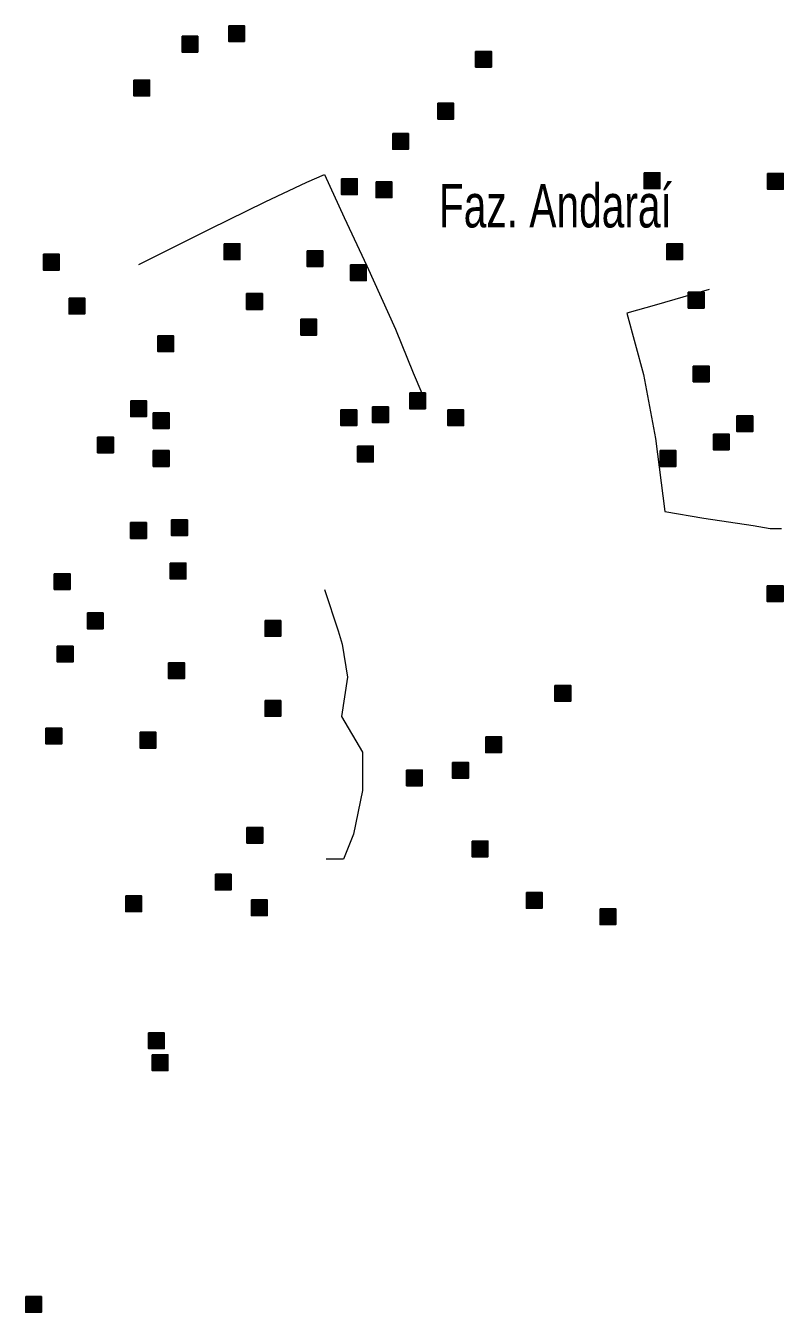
# Model space of a CAD drawing. Extents: x 445.6 to 500, y 8618.1 to 8673.4.
# Drawn here: x 482.962 to 485.751, y 8618.605 to 8623.34 of the extents above; entities that cross this region are included whole.
import ezdxf

# ---------------------------------------------------------------- set-up
doc = ezdxf.new("R2010")
doc.units = 0
doc.header["$LTSCALE"] = 0.064
doc.linetypes.add('DOT_DASHED', pattern=[7.7, 5, -1.2, 0.3, -1.2])
doc.layers.add('2', color=7, linetype='Continuous', lineweight=25)
doc.layers.add('22', color=7, linetype='DOT_DASHED', lineweight=13)
doc.layers.add('61', color=7, linetype='Continuous')

msp = doc.modelspace()

# ---------------------------------------------------------------- hatches: boundary and pattern name
at = {"layer": '2'}
for points in [[(483.5378, 8623.3014), (483.5958, 8623.3014), (483.5958, 8623.2434), (483.5378, 8623.2434)], [(483.7096, 8623.3403), (483.7676, 8623.3403), (483.7676, 8623.2823), (483.7096, 8623.2823)], [(484.6185, 8623.2459), (484.6765, 8623.2459), (484.6765, 8623.1879), (484.6185, 8623.1879)], [(483.3605, 8623.1402), (483.4185, 8623.1402), (483.4185, 8623.0822), (483.3605, 8623.0822)], [(484.4795, 8623.0547), (484.5375, 8623.0547), (484.5375, 8622.9967), (484.4795, 8622.9967)], [(484.3133, 8622.9436), (484.3713, 8622.9436), (484.3713, 8622.8856), (484.3133, 8622.8856)], [(485.2387, 8622.7991), (485.2967, 8622.7991), (485.2967, 8622.7411), (485.2387, 8622.7411)], [(485.6928, 8622.7965), (485.7508, 8622.7965), (485.7508, 8622.7385), (485.6928, 8622.7385)], [(484.1248, 8622.7768), (484.1828, 8622.7768), (484.1828, 8622.7188), (484.1248, 8622.7188)], [(484.2523, 8622.7657), (484.3103, 8622.7657), (484.3103, 8622.7077), (484.2523, 8622.7077)], [(483.0276, 8622.4989), (483.0856, 8622.4989), (483.0856, 8622.4409), (483.0276, 8622.4409)], [(483.6926, 8622.5378), (483.7506, 8622.5378), (483.7506, 8622.4798), (483.6926, 8622.4798)], [(483.9978, 8622.5122), (484.0558, 8622.5122), (484.0558, 8622.4542), (483.9978, 8622.4542)], [(485.3218, 8622.5378), (485.3798, 8622.5378), (485.3798, 8622.4798), (485.3218, 8622.4798)], [(484.1581, 8622.46), (484.2161, 8622.46), (484.2161, 8622.402), (484.1581, 8622.402)], [(483.7757, 8622.3544), (483.8337, 8622.3544), (483.8337, 8622.2964), (483.7757, 8622.2964)], [(485.4011, 8622.3593), (485.4591, 8622.3593), (485.4591, 8622.3013), (485.4011, 8622.3013)], [(483.1218, 8622.3377), (483.1798, 8622.3377), (483.1798, 8622.2797), (483.1218, 8622.2797)], [(483.9752, 8622.2599), (484.0332, 8622.2599), (484.0332, 8622.2019), (483.9752, 8622.2019)], [(483.4488, 8622.1988), (483.5068, 8622.1988), (483.5068, 8622.1408), (483.4488, 8622.1408)], [(485.4197, 8622.0876), (485.4777, 8622.0876), (485.4777, 8622.0296), (485.4197, 8622.0296)], [(484.3759, 8621.9887), (484.4339, 8621.9887), (484.4339, 8621.9307), (484.3759, 8621.9307)], [(483.349, 8621.9598), (483.407, 8621.9598), (483.407, 8621.9018), (483.349, 8621.9018)], [(484.1229, 8621.9264), (484.1809, 8621.9264), (484.1809, 8621.8684), (484.1229, 8621.8684)], [(484.2393, 8621.9375), (484.2973, 8621.9375), (484.2973, 8621.8795), (484.2393, 8621.8795)], [(484.5164, 8621.9264), (484.5744, 8621.9264), (484.5744, 8621.8684), (484.5164, 8621.8684)], [(483.4321, 8621.9153), (483.4901, 8621.9153), (483.4901, 8621.8573), (483.4321, 8621.8573)], [(485.5804, 8621.9042), (485.6384, 8621.9042), (485.6384, 8621.8462), (485.5804, 8621.8462)], [(485.4936, 8621.8375), (485.5516, 8621.8375), (485.5516, 8621.7795), (485.4936, 8621.7795)], [(483.2271, 8621.8264), (483.2851, 8621.8264), (483.2851, 8621.7684), (483.2271, 8621.7684)], [(484.1839, 8621.793), (484.2419, 8621.793), (484.2419, 8621.735), (484.1839, 8621.735)], [(483.4321, 8621.7764), (483.4901, 8621.7764), (483.4901, 8621.7184), (483.4321, 8621.7184)], [(485.2977, 8621.7764), (485.3557, 8621.7764), (485.3557, 8621.7184), (485.2977, 8621.7184)], [(483.3486, 8621.5113), (483.4066, 8621.5113), (483.4066, 8621.4533), (483.3486, 8621.4533)], [(483.4995, 8621.5214), (483.5575, 8621.5214), (483.5575, 8621.4634), (483.4995, 8621.4634)], [(483.4942, 8621.3622), (483.5522, 8621.3622), (483.5522, 8621.3042), (483.4942, 8621.3042)], [(483.0675, 8621.3233), (483.1255, 8621.3233), (483.1255, 8621.2653), (483.0675, 8621.2653)], [(485.6919, 8621.2787), (485.7499, 8621.2787), (485.7499, 8621.2207), (485.6919, 8621.2207)], [(483.1894, 8621.1788), (483.2474, 8621.1788), (483.2474, 8621.1208), (483.1894, 8621.1208)], [(483.8433, 8621.151), (483.9013, 8621.151), (483.9013, 8621.093), (483.8433, 8621.093)], [(483.0786, 8621.0565), (483.1366, 8621.0565), (483.1366, 8620.9985), (483.0786, 8620.9985)], [(483.4886, 8620.9953), (483.5466, 8620.9953), (483.5466, 8620.9373), (483.4886, 8620.9373)], [(484.9105, 8620.9119), (484.9685, 8620.9119), (484.9685, 8620.8539), (484.9105, 8620.8539)], [(483.8433, 8620.8564), (483.9013, 8620.8564), (483.9013, 8620.7984), (483.8433, 8620.7984)], [(483.0368, 8620.7546), (483.0948, 8620.7546), (483.0948, 8620.6966), (483.0368, 8620.6966)], [(483.3834, 8620.7397), (483.4414, 8620.7397), (483.4414, 8620.6817), (483.3834, 8620.6817)], [(484.6556, 8620.7229), (484.7136, 8620.7229), (484.7136, 8620.6649), (484.6556, 8620.6649)], [(484.3642, 8620.6007), (484.4222, 8620.6007), (484.4222, 8620.5427), (484.3642, 8620.5427)], [(484.5337, 8620.6284), (484.5917, 8620.6284), (484.5917, 8620.5704), (484.5337, 8620.5704)], [(483.7768, 8620.3895), (483.8348, 8620.3895), (483.8348, 8620.3315), (483.7768, 8620.3315)], [(484.6057, 8620.3394), (484.6637, 8620.3394), (484.6637, 8620.2814), (484.6057, 8620.2814)], [(483.6604, 8620.2172), (483.7184, 8620.2172), (483.7184, 8620.1592), (483.6604, 8620.1592)], [(483.3307, 8620.1374), (483.3887, 8620.1374), (483.3887, 8620.0794), (483.3307, 8620.0794)], [(484.8052, 8620.1502), (484.8632, 8620.1502), (484.8632, 8620.0922), (484.8052, 8620.0922)], [(483.7934, 8620.1227), (483.8514, 8620.1227), (483.8514, 8620.0647), (483.7934, 8620.0647)], [(485.0764, 8620.0898), (485.1344, 8620.0898), (485.1344, 8620.0318), (485.0764, 8620.0318)], [(483.4145, 8619.6332), (483.4725, 8619.6332), (483.4725, 8619.5752), (483.4145, 8619.5752)], [(483.4279, 8619.5526), (483.4859, 8619.5526), (483.4859, 8619.4946), (483.4279, 8619.4946)], [(482.9625, 8618.6628), (483.0205, 8618.6628), (483.0205, 8618.6048), (482.9625, 8618.6048)]]:
    msp.add_hatch(color=256, dxfattribs=at).paths.add_polyline_path(points)

# ---------------------------------------------------------------- linework, layer by layer
for points in [[(483.5378, 8623.3014), (483.5958, 8623.3014), (483.5958, 8623.2434), (483.5378, 8623.2434)], [(483.7096, 8623.3403), (483.7676, 8623.3403), (483.7676, 8623.2823), (483.7096, 8623.2823)], [(484.6185, 8623.2459), (484.6765, 8623.2459), (484.6765, 8623.1879), (484.6185, 8623.1879)], [(483.3605, 8623.1402), (483.4185, 8623.1402), (483.4185, 8623.0822), (483.3605, 8623.0822)], [(484.4795, 8623.0547), (484.5375, 8623.0547), (484.5375, 8622.9967), (484.4795, 8622.9967)], [(484.3133, 8622.9436), (484.3713, 8622.9436), (484.3713, 8622.8856), (484.3133, 8622.8856)], [(485.2387, 8622.7991), (485.2967, 8622.7991), (485.2967, 8622.7411), (485.2387, 8622.7411)], [(485.6928, 8622.7965), (485.7508, 8622.7965), (485.7508, 8622.7385), (485.6928, 8622.7385)], [(484.1248, 8622.7768), (484.1828, 8622.7768), (484.1828, 8622.7188), (484.1248, 8622.7188)], [(484.2523, 8622.7657), (484.3103, 8622.7657), (484.3103, 8622.7077), (484.2523, 8622.7077)], [(483.0276, 8622.4989), (483.0856, 8622.4989), (483.0856, 8622.4409), (483.0276, 8622.4409)], [(483.6926, 8622.5378), (483.7506, 8622.5378), (483.7506, 8622.4798), (483.6926, 8622.4798)], [(483.9978, 8622.5122), (484.0558, 8622.5122), (484.0558, 8622.4542), (483.9978, 8622.4542)], [(485.3218, 8622.5378), (485.3798, 8622.5378), (485.3798, 8622.4798), (485.3218, 8622.4798)], [(484.1581, 8622.46), (484.2161, 8622.46), (484.2161, 8622.402), (484.1581, 8622.402)], [(483.7757, 8622.3544), (483.8337, 8622.3544), (483.8337, 8622.2964), (483.7757, 8622.2964)], [(485.4011, 8622.3593), (485.4591, 8622.3593), (485.4591, 8622.3013), (485.4011, 8622.3013)], [(483.1218, 8622.3377), (483.1798, 8622.3377), (483.1798, 8622.2797), (483.1218, 8622.2797)], [(483.9752, 8622.2599), (484.0332, 8622.2599), (484.0332, 8622.2019), (483.9752, 8622.2019)], [(483.4488, 8622.1988), (483.5068, 8622.1988), (483.5068, 8622.1408), (483.4488, 8622.1408)], [(485.4197, 8622.0876), (485.4777, 8622.0876), (485.4777, 8622.0296), (485.4197, 8622.0296)], [(484.3759, 8621.9887), (484.4339, 8621.9887), (484.4339, 8621.9307), (484.3759, 8621.9307)], [(483.349, 8621.9598), (483.407, 8621.9598), (483.407, 8621.9018), (483.349, 8621.9018)], [(484.1229, 8621.9264), (484.1809, 8621.9264), (484.1809, 8621.8684), (484.1229, 8621.8684)], [(484.2393, 8621.9375), (484.2973, 8621.9375), (484.2973, 8621.8795), (484.2393, 8621.8795)], [(484.5164, 8621.9264), (484.5744, 8621.9264), (484.5744, 8621.8684), (484.5164, 8621.8684)], [(483.4321, 8621.9153), (483.4901, 8621.9153), (483.4901, 8621.8573), (483.4321, 8621.8573)], [(485.5804, 8621.9042), (485.6384, 8621.9042), (485.6384, 8621.8462), (485.5804, 8621.8462)], [(485.4936, 8621.8375), (485.5516, 8621.8375), (485.5516, 8621.7795), (485.4936, 8621.7795)], [(483.2271, 8621.8264), (483.2851, 8621.8264), (483.2851, 8621.7684), (483.2271, 8621.7684)], [(484.1839, 8621.793), (484.2419, 8621.793), (484.2419, 8621.735), (484.1839, 8621.735)], [(483.4321, 8621.7764), (483.4901, 8621.7764), (483.4901, 8621.7184), (483.4321, 8621.7184)], [(485.2977, 8621.7764), (485.3557, 8621.7764), (485.3557, 8621.7184), (485.2977, 8621.7184)], [(483.3486, 8621.5113), (483.4066, 8621.5113), (483.4066, 8621.4533), (483.3486, 8621.4533)], [(483.4995, 8621.5214), (483.5575, 8621.5214), (483.5575, 8621.4634), (483.4995, 8621.4634)], [(483.4942, 8621.3622), (483.5522, 8621.3622), (483.5522, 8621.3042), (483.4942, 8621.3042)], [(483.0675, 8621.3233), (483.1255, 8621.3233), (483.1255, 8621.2653), (483.0675, 8621.2653)], [(485.6919, 8621.2787), (485.7499, 8621.2787), (485.7499, 8621.2207), (485.6919, 8621.2207)], [(483.1894, 8621.1788), (483.2474, 8621.1788), (483.2474, 8621.1208), (483.1894, 8621.1208)], [(483.8433, 8621.151), (483.9013, 8621.151), (483.9013, 8621.093), (483.8433, 8621.093)], [(483.0786, 8621.0565), (483.1366, 8621.0565), (483.1366, 8620.9985), (483.0786, 8620.9985)], [(483.4886, 8620.9953), (483.5466, 8620.9953), (483.5466, 8620.9373), (483.4886, 8620.9373)], [(484.9105, 8620.9119), (484.9685, 8620.9119), (484.9685, 8620.8539), (484.9105, 8620.8539)], [(483.8433, 8620.8564), (483.9013, 8620.8564), (483.9013, 8620.7984), (483.8433, 8620.7984)], [(483.0368, 8620.7546), (483.0948, 8620.7546), (483.0948, 8620.6966), (483.0368, 8620.6966)], [(483.3834, 8620.7397), (483.4414, 8620.7397), (483.4414, 8620.6817), (483.3834, 8620.6817)], [(484.6556, 8620.7229), (484.7136, 8620.7229), (484.7136, 8620.6649), (484.6556, 8620.6649)], [(484.3642, 8620.6007), (484.4222, 8620.6007), (484.4222, 8620.5427), (484.3642, 8620.5427)], [(484.5337, 8620.6284), (484.5917, 8620.6284), (484.5917, 8620.5704), (484.5337, 8620.5704)], [(483.7768, 8620.3895), (483.8348, 8620.3895), (483.8348, 8620.3315), (483.7768, 8620.3315)], [(484.6057, 8620.3394), (484.6637, 8620.3394), (484.6637, 8620.2814), (484.6057, 8620.2814)], [(483.6604, 8620.2172), (483.7184, 8620.2172), (483.7184, 8620.1592), (483.6604, 8620.1592)], [(483.3307, 8620.1374), (483.3887, 8620.1374), (483.3887, 8620.0794), (483.3307, 8620.0794)], [(484.8052, 8620.1502), (484.8632, 8620.1502), (484.8632, 8620.0922), (484.8052, 8620.0922)], [(483.7934, 8620.1227), (483.8514, 8620.1227), (483.8514, 8620.0647), (483.7934, 8620.0647)], [(485.0764, 8620.0898), (485.1344, 8620.0898), (485.1344, 8620.0318), (485.0764, 8620.0318)], [(483.4145, 8619.6332), (483.4725, 8619.6332), (483.4725, 8619.5752), (483.4145, 8619.5752)], [(483.4279, 8619.5526), (483.4859, 8619.5526), (483.4859, 8619.4946), (483.4279, 8619.4946)], [(482.9625, 8618.6628), (483.0205, 8618.6628), (483.0205, 8618.6048), (482.9625, 8618.6048)]]:
    msp.add_lwpolyline(points, close=True, dxfattribs=at)
at = {"layer": '22'}
for points in [[(483.3794, 8622.4612), (483.6415, 8622.5933), (483.8439, 8622.6918), (483.997, 8622.7644), (484.0619, 8622.7929), (484.1345, 8622.6348), (484.2176, 8622.456), (484.324, 8622.2228), (484.3888, 8622.0621), (484.4207, 8621.988)], [(485.4778, 8622.3689), (485.2844, 8622.3129), (485.175, 8622.2822), (485.2366, 8622.0569), (485.281, 8621.8214), (485.3152, 8621.5518), (485.4587, 8621.5279), (485.6399, 8621.5006), (485.7022, 8621.4891), (485.7443, 8621.4892)], [(484.0617, 8621.2651), (484.1126, 8621.1125), (484.1272, 8621.0641), (484.1466, 8620.943), (484.1248, 8620.7976), (484.2024, 8620.6668), (484.2024, 8620.5249), (484.1684, 8620.365), (484.1317, 8620.2722), (484.0687, 8620.2722)]]:
    msp.add_lwpolyline(points, dxfattribs=at)

# ---------------------------------------------------------------- texts
at = {"layer": '61', "width": 0.7}
msp.add_text('Faz. Andaraí', height=0.16, dxfattribs=at).set_placement((484.4832, 8622.5979))

doc.saveas('drawing.dxf')
